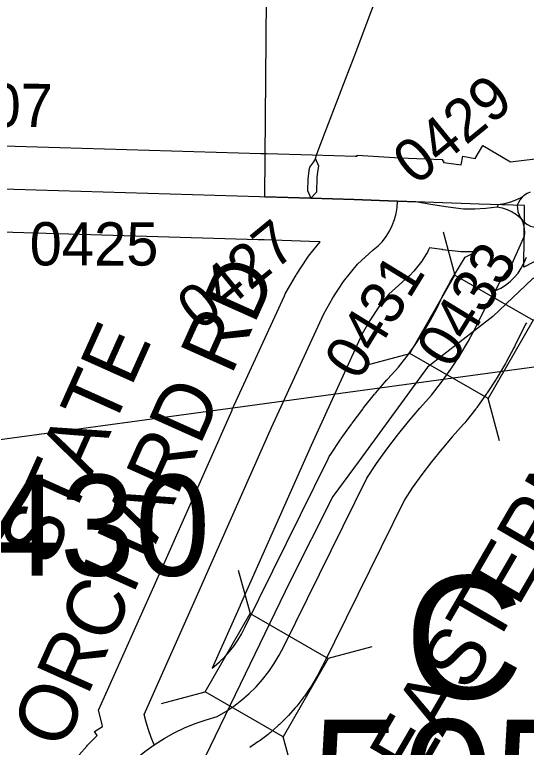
# Model space of a CAD drawing. Extents: x -132.8 to -73.3, y -60 to -26.
# Drawn here: x -119.522 to -119.168, y -51.227 to -50.719 of the extents above; entities that cross this region are included whole.
import ezdxf

# ---------------------------------------------------------------- set-up
doc = ezdxf.new("R2010")
doc.units = 0
for name, color, linetype in [('tdCoCityStreetMajor', 7, 'Continuous'), ('tdCoCityStreetMinor', 7, 'Continuous'), ('tdCoCorpBndry', 7, 'Continuous'), ('tdCoDivCarto', 7, 'Continuous'), ('tdCoHydroRiver', 7, 'Continuous'), ('tdCoSecDivCarto', 7, 'Continuous'), ('tdCoSecRdNmbr', 7, 'Continuous'), ('tdCoSecRdTxt', 7, 'Continuous'), ('tdCoSecRteBand', 7, 'Continuous'), ('tdCoSecRteCL', 7, 'Continuous'), ('tdCoStrucPriMaintName', 7, 'Continuous'), ('tdCoStrucSec', 7, 'Continuous'), ('tdCoStrucSecCoName', 7, 'Continuous'), ('tdCoStrucSecFHWANum', 7, 'Continuous'), ('tdCoSurfConc', 7, 'Continuous'), ('tdCoSurfConcUnbanded', 7, 'Continuous')]:
    doc.layers.add(name, color=color, linetype=linetype)

msp = doc.modelspace()

# ---------------------------------------------------------------- linework, layer by layer
at = {"layer": 'tdCoCityStreetMajor'}
msp.add_lwpolyline([(-119.16932, -50.89104), (-119.16756, -50.88684)], dxfattribs=at)
at = {"layer": 'tdCoCityStreetMinor'}
for points in [[(-119.31361, -50.81857), (-119.31304, -50.81621), (-119.31112, -50.81121), (-119.29285, -50.76352), (-119.29281, -50.76343), (-119.28694, -50.74789), (-119.27466, -50.71539), (-119.27263, -50.71002)], [(-119.31361, -50.81857), (-119.31511, -50.82093), (-119.31785, -50.82457), (-119.3183, -50.82693), (-119.31894, -50.83287), (-119.31926, -50.84072), (-119.31688, -50.846), (-119.31277, -50.84157), (-119.31265, -50.83185), (-119.31205, -50.82765), (-119.31133, -50.82393), (-119.31361, -50.81857)], [(-119.16492, -50.84196), (-119.16696, -50.8428), (-119.16883, -50.84395), (-119.1705, -50.84538)], [(-119.1705, -50.84538), (-119.17445, -50.84722), (-119.17854, -50.84872), (-119.18275, -50.84986), (-119.18704, -50.85064)], [(-119.1705, -50.84538), (-119.17192, -50.84706), (-119.17305, -50.84894), (-119.17387, -50.85098)], [(-119.16909, -50.86252), (-119.16855, -50.86305), (-119.1667, -50.86437), (-119.16466, -50.86539), (-119.16265, -50.86592), (-119.16058, -50.86615), (-119.1585, -50.86608), (-119.15644, -50.86572)]]:
    msp.add_lwpolyline(points, dxfattribs=at)
at = {"layer": 'tdCoCorpBndry'}
msp.add_lwpolyline([(-119.01801, -50.69835), (-119.09424, -50.78904), (-119.12473, -50.82821), (-119.1342, -50.84267), (-119.138, -50.85202), (-119.12328, -50.85247), (-119.13066, -50.8668), (-119.1493, -50.88352), (-119.16935, -50.89388), (-119.16898, -50.8511), (-119.20028, -50.8503), (-119.26934, -50.84764), (-119.28685, -50.8469), (-119.31688, -50.846), (-119.34883, -50.84504), (-119.34669, -50.59768)], dxfattribs=at)
at = {"layer": 'tdCoDivCarto'}
for points in [[(-119.17387, -50.85098), (-119.1738, -50.85325), (-119.17338, -50.85549), (-119.17262, -50.85763), (-119.17155, -50.85964)], [(-119.1713, -50.85996), (-119.17018, -50.86146), (-119.16909, -50.86252)]]:
    msp.add_lwpolyline(points, dxfattribs=at)
at = {"layer": 'tdCoHydroRiver'}
msp.add_lwpolyline([(-118.89377, -50.61904), (-118.93285, -50.66374), (-118.96984, -50.68957), (-118.98638, -50.71752), (-119.08576, -50.83317), (-119.12335, -50.88107), (-119.16337, -50.90208), (-119.19091, -50.92816), (-119.23604, -50.96323), (-119.28356, -51.02822), (-119.30158, -51.05298), (-119.33158, -51.11212), (-119.39009, -51.23362), (-119.42395, -51.31948), (-119.4984, -51.44685), (-119.56006, -51.56825), (-119.57531, -51.60728), (-119.58562, -51.63857), (-119.60062, -51.66814), (-119.70588, -51.82623), (-119.72084, -51.85423), (-119.73899, -51.88372), (-119.75228, -51.9086)], dxfattribs=at)
at = {"layer": 'tdCoSecDivCarto'}
for p, q in [((-119.17387, -50.85098), (-119.1738, -50.85325)), ((-119.1738, -50.85325), (-119.17338, -50.85549)), ((-119.17338, -50.85549), (-119.17262, -50.85763)), ((-119.17262, -50.85763), (-119.17155, -50.85964)), ((-119.1713, -50.85996), (-119.17018, -50.86146)), ((-119.17018, -50.86146), (-119.16909, -50.86252))]:
    msp.add_line(p, q, dxfattribs=at)
at = {"layer": 'tdCoSecRteBand'}
for points in [[(-119.59939, -50.80758), (-119.35156, -50.81494), (-119.35155, -50.81494), (-119.35154, -50.81494), (-119.34793, -50.81505), (-119.34756, -50.81506), (-119.31598, -50.81601), (-119.28595, -50.81692), (-119.28576, -50.81692), (-119.28558, -50.81693), (-119.28493, -50.81696), (-119.28489, -50.8163), (-119.25531, -50.81816), (-119.2257, -50.8193), (-119.22573, -50.82002), (-119.22501, -50.82007), (-119.22508, -50.8212), (-119.21776, -50.82227), (-119.2127, -50.8229), (-119.2115, -50.81682), (-119.20295, -50.8185), (-119.19771, -50.80957), (-119.1786, -50.8208), (-119.16146, -50.81885)], [(-119.47753, -51.23203), (-119.47223, -51.22603), (-119.47167, -51.2254), (-119.47107, -51.22479), (-119.46545, -51.2191), (-119.46503, -51.21869), (-119.46682, -51.21586), (-119.46132, -51.21238), (-119.46162, -51.21115), (-119.46402, -51.20122), (-119.45987, -51.19189), (-119.42076, -51.10406), (-119.37154, -50.99301), (-119.37147, -50.99284), (-119.3714, -50.99268), (-119.33528, -50.91373), (-119.33468, -50.91242), (-119.33395, -50.91117), (-119.32756, -50.90014), (-119.32719, -50.8995), (-119.32678, -50.89887), (-119.31943, -50.88753), (-119.31862, -50.88627), (-119.31768, -50.8851), (-119.31056, -50.8762), (-119.31778, -50.87598), (-119.34937, -50.87503), (-119.34974, -50.87502), (-119.35334, -50.87492), (-119.60117, -50.86756)], [(-119.38535, -51.17204), (-119.38388, -51.17092), (-119.38016, -51.16767), (-119.37665, -51.1642), (-119.37337, -51.16052), (-119.37033, -51.15664), (-119.36753, -51.15257), (-119.365, -51.14834), (-119.36243, -51.14336), (-119.30501, -51.02688), (-119.30415, -51.02515), (-119.30309, -51.02354), (-119.29634, -51.0134), (-119.29609, -51.01302), (-119.29583, -51.01265), (-119.28878, -51.00272), (-119.28852, -51.00235), (-119.28824, -51.00198), (-119.2809, -50.99227), (-119.28063, -50.9919), (-119.28034, -50.99155), (-119.27271, -50.98206), (-119.27242, -50.98171), (-119.27213, -50.98136), (-119.26421, -50.97211), (-119.26391, -50.97176), (-119.2636, -50.97143), (-119.25619, -50.96328), (-119.2504, -50.95583), (-119.24462, -50.94769), (-119.23917, -50.93933), (-119.23409, -50.93074), (-119.22942, -50.92205), (-119.2256, -50.91401), (-119.22529, -50.91336), (-119.22495, -50.91271), (-119.2204, -50.90421), (-119.22006, -50.90357), (-119.21968, -50.90295), (-119.21472, -50.89468), (-119.21007, -50.88692), (-119.20261, -50.88336), (-119.2034, -50.88336), (-119.21114, -50.88334), (-119.21296, -50.88333), (-119.21476, -50.88311), (-119.22548, -50.88178), (-119.2258, -50.88174), (-119.22611, -50.88169), (-119.23465, -50.88044), (-119.23553, -50.88222), (-119.23619, -50.88355), (-119.23699, -50.88482), (-119.2393, -50.8885), (-119.24009, -50.88976), (-119.24101, -50.89094), (-119.24367, -50.89437), (-119.24459, -50.89555), (-119.24562, -50.89663), (-119.2486, -50.89978), (-119.24963, -50.90086), (-119.25077, -50.90184), (-119.25382, -50.90447), (-119.26278, -50.91252), (-119.26989, -50.92141), (-119.27602, -50.93087), (-119.28132, -50.94001), (-119.31676, -51.01748), (-119.36591, -51.12839), (-119.36592, -51.12841), (-119.36593, -51.12844), (-119.38535, -51.17204)], [(-119.1675, -50.9326), (-119.16785, -50.93318), (-119.17171, -50.9404), (-119.17554, -50.94845), (-119.17586, -50.94913), (-119.17621, -50.94978), (-119.18153, -50.95968), (-119.18182, -50.96024), (-119.18214, -50.96078), (-119.18787, -50.97045), (-119.18819, -50.97099), (-119.18853, -50.97151), (-119.19466, -50.98093), (-119.195, -50.98146), (-119.19537, -50.98197), (-119.20188, -50.99113), (-119.20225, -50.99164), (-119.20263, -50.99213), (-119.20953, -51.00101), (-119.21024, -51.00193), (-119.21103, -51.0028), (-119.21892, -51.01147), (-119.22625, -51.02003), (-119.23331, -51.02881), (-119.24011, -51.0378), (-119.24663, -51.04699), (-119.25205, -51.05515), (-119.30873, -51.17014), (-119.30886, -51.17039), (-119.30898, -51.17064), (-119.31211, -51.1767), (-119.31255, -51.17754), (-119.31303, -51.17835), (-119.31653, -51.1842), (-119.31702, -51.18501), (-119.31755, -51.18578), (-119.32142, -51.19141), (-119.32195, -51.19218), (-119.32253, -51.19293), (-119.32674, -51.19829), (-119.32732, -51.19903), (-119.32795, -51.19974), (-119.33249, -51.20483), (-119.33312, -51.20553), (-119.33379, -51.2062), (-119.33864, -51.21099), (-119.33931, -51.21166), (-119.34002, -51.21228), (-119.34516, -51.21676), (-119.34587, -51.21738), (-119.34662, -51.21795), (-119.35203, -51.2221), (-119.35278, -51.22268), (-119.35356, -51.2232), (-119.35923, -51.22701)]]:
    msp.add_lwpolyline(points, dxfattribs=at)
at = {"layer": 'tdCoSecRteCL'}
msp.add_line((-119.18704, -50.85064), (-119.18788, -50.85205), dxfattribs=at)
for points in [[(-119.68916, -50.83495), (-119.6099, -50.83728), (-119.60028, -50.83757), (-119.35245, -50.84493), (-119.34883, -50.84504), (-119.34846, -50.84505), (-119.31688, -50.846), (-119.28685, -50.8469), (-119.26934, -50.84764), (-119.25683, -50.84812)], [(-119.42543, -51.22516), (-119.42763, -51.22005), (-119.42954, -51.21482), (-119.43115, -51.2095), (-119.43246, -51.2041), (-119.39334, -51.11623), (-119.34412, -51.00516), (-119.308, -50.92621), (-119.30161, -50.91519), (-119.29425, -50.90384), (-119.28467, -50.89185), (-119.27364, -50.88194), (-119.27035, -50.87911), (-119.26736, -50.87597), (-119.2647, -50.87254), (-119.2624, -50.86887), (-119.26047, -50.86498), (-119.25893, -50.86092), (-119.25781, -50.85673), (-119.25711, -50.85245), (-119.25683, -50.84812)], [(-119.25683, -50.84812), (-119.24312, -50.84865), (-119.2392, -50.84931), (-119.23247, -50.85044), (-119.22178, -50.852), (-119.21106, -50.85334), (-119.20331, -50.85336), (-119.19557, -50.85293), (-119.18788, -50.85205)], [(-119.18788, -50.85205), (-119.18429, -50.85276), (-119.18082, -50.85389), (-119.1775, -50.85543), (-119.1744, -50.85736), (-119.17155, -50.85964)], [(-119.17387, -50.85098), (-119.1738, -50.85325), (-119.17338, -50.85549), (-119.17262, -50.85763), (-119.17155, -50.85964)], [(-119.17155, -50.85964), (-119.17036, -50.86202), (-119.16952, -50.86454), (-119.16903, -50.86715), (-119.16891, -50.86981), (-119.16916, -50.87245), (-119.17847, -50.89366), (-119.18164, -50.8974), (-119.18447, -50.90141), (-119.18693, -50.90566), (-119.18899, -50.91011)], [(-119.17155, -50.85964), (-119.1713, -50.85996), (-119.17018, -50.86146), (-119.16909, -50.86252)], [(-119.18899, -50.91011), (-119.18538, -50.90838), (-119.18197, -50.90628), (-119.1788, -50.90381), (-119.17593, -50.90102), (-119.17337, -50.89794), (-119.17116, -50.8946), (-119.16932, -50.89104)], [(-119.42543, -51.22516), (-119.41867, -51.22087), (-119.41167, -51.21698), (-119.40447, -51.21349), (-119.39708, -51.21042), (-119.38953, -51.20776), (-119.38184, -51.20554), (-119.37595, -51.2021), (-119.37029, -51.1983), (-119.36488, -51.19415), (-119.35973, -51.18967), (-119.35489, -51.18487), (-119.35035, -51.17978), (-119.34614, -51.17441), (-119.34227, -51.16879), (-119.33877, -51.16294), (-119.33564, -51.15688), (-119.2781, -51.04015), (-119.27136, -51.03001), (-119.26431, -51.02007), (-119.25697, -51.01036), (-119.24933, -51.00087), (-119.24141, -50.99162), (-119.23322, -50.98261), (-119.22633, -50.97373), (-119.21981, -50.96458), (-119.21368, -50.95516), (-119.20796, -50.94549), (-119.20264, -50.93559), (-119.1985, -50.92688), (-119.19395, -50.91838), (-119.18899, -50.91011)], [(-119.7693, -51.82685), (-119.76012, -51.81191), (-119.73001, -51.76287), (-119.70546, -51.72289), (-119.63914, -51.61406), (-119.59854, -51.54086), (-119.58902, -51.52162), (-119.57559, -51.4946), (-119.56347, -51.47021), (-119.52902, -51.40103), (-119.51113, -51.36542), (-119.49834, -51.33998), (-119.48885, -51.32064), (-119.48711, -51.31708), (-119.48702, -51.3169), (-119.48511, -51.313), (-119.46494, -51.27189), (-119.45504, -51.25189), (-119.44974, -51.24589), (-119.44411, -51.2402), (-119.43817, -51.23483), (-119.43194, -51.22981), (-119.42543, -51.22516)]]:
    msp.add_lwpolyline(points, dxfattribs=at)
at = {"layer": 'tdCoStrucPriMaintName'}
msp.add_line((-119.01171, -50.94258), (-122.36402, -51.39975), dxfattribs=at)
msp.add_line((-119.01171, -50.94258), (-122.36402, -51.39975), dxfattribs=at)
msp.add_line((-119.01171, -50.94258), (-122.36402, -51.39975), dxfattribs=at)
at = {"layer": 'tdCoStrucSec'}
for points in [[(-119.22529, -50.86928), (-119.21714, -50.89948), (-119.1629, -50.93067)], [(-119.27852, -50.96187), (-119.24832, -50.95372), (-119.21714, -50.89948)], [(-119.1327, -50.92252), (-119.1629, -50.93067), (-119.19409, -50.9849)], [(-119.18611, -51.01445), (-119.19409, -50.9849), (-119.24832, -50.95372)], [(-119.36723, -51.10398), (-119.35908, -51.13418), (-119.30485, -51.16537)], [(-119.42046, -51.19657), (-119.39027, -51.18842), (-119.35908, -51.13418)], [(-119.27465, -51.15722), (-119.30485, -51.16537), (-119.33603, -51.2196)], [(-119.32806, -51.24915), (-119.33603, -51.2196), (-119.39027, -51.18842)]]:
    msp.add_lwpolyline(points, dxfattribs=at)
at = {"layer": 'tdCoSurfConc'}
msp.add_line((-119.18704, -50.85064), (-119.18788, -50.85205), dxfattribs=at)
for points in [[(-120.19296, -50.82218), (-120.06447, -50.82499), (-119.93608, -50.8278), (-119.93545, -50.82782), (-119.91989, -50.82816), (-119.68916, -50.83495), (-119.6099, -50.83728), (-119.60028, -50.83757), (-119.35245, -50.84493), (-119.34883, -50.84504), (-119.34846, -50.84505), (-119.31688, -50.846), (-119.28685, -50.8469), (-119.26934, -50.84764), (-119.25683, -50.84812)], [(-119.42543, -51.22516), (-119.42763, -51.22005), (-119.42954, -51.21482), (-119.43115, -51.2095), (-119.43246, -51.2041), (-119.39334, -51.11623), (-119.34412, -51.00516), (-119.308, -50.92621), (-119.30161, -50.91519), (-119.29425, -50.90384), (-119.28467, -50.89185), (-119.27364, -50.88194), (-119.27035, -50.87911), (-119.26736, -50.87597), (-119.2647, -50.87254), (-119.2624, -50.86887), (-119.26047, -50.86498), (-119.25893, -50.86092), (-119.25781, -50.85673), (-119.25711, -50.85245), (-119.25683, -50.84812)], [(-119.25683, -50.84812), (-119.24312, -50.84865), (-119.2392, -50.84931), (-119.23247, -50.85044), (-119.22178, -50.852), (-119.21106, -50.85334), (-119.20331, -50.85336), (-119.19557, -50.85293), (-119.18788, -50.85205)], [(-119.18788, -50.85205), (-119.18429, -50.85276), (-119.18082, -50.85389), (-119.1775, -50.85543), (-119.1744, -50.85736), (-119.17155, -50.85964), (-119.1713, -50.85996), (-119.17018, -50.86146), (-119.16909, -50.86252)], [(-119.42543, -51.22516), (-119.41867, -51.22087), (-119.41167, -51.21698), (-119.40447, -51.21349), (-119.39708, -51.21042), (-119.38953, -51.20776), (-119.38184, -51.20554), (-119.37595, -51.2021), (-119.37029, -51.1983), (-119.36488, -51.19415), (-119.35973, -51.18967), (-119.35489, -51.18487), (-119.35035, -51.17978), (-119.34614, -51.17441), (-119.34227, -51.16879), (-119.33877, -51.16294), (-119.33564, -51.15688), (-119.2781, -51.04015), (-119.27136, -51.03001), (-119.26431, -51.02007), (-119.25697, -51.01036), (-119.24933, -51.00087), (-119.24141, -50.99162), (-119.23322, -50.98261), (-119.22633, -50.97373), (-119.21981, -50.96458), (-119.21368, -50.95516), (-119.20796, -50.94549), (-119.20264, -50.93559), (-119.1985, -50.92688), (-119.19395, -50.91838), (-119.18899, -50.91011), (-119.18538, -50.90838), (-119.18197, -50.90628), (-119.1788, -50.90381), (-119.17593, -50.90102), (-119.17337, -50.89794), (-119.17116, -50.8946), (-119.16932, -50.89104)], [(-119.48511, -51.313), (-119.46494, -51.27189), (-119.45504, -51.25189), (-119.44974, -51.24589), (-119.44411, -51.2402), (-119.43817, -51.23483), (-119.43194, -51.22981), (-119.42543, -51.22516)]]:
    msp.add_lwpolyline(points, dxfattribs=at)
at = {"layer": 'tdCoSurfConcUnbanded'}
msp.add_lwpolyline([(-119.17387, -50.85098), (-119.1738, -50.85325), (-119.17338, -50.85549), (-119.17262, -50.85763), (-119.17155, -50.85964), (-119.17036, -50.86202), (-119.16952, -50.86454), (-119.16903, -50.86715), (-119.16891, -50.86981), (-119.16916, -50.87245), (-119.17847, -50.89366), (-119.18164, -50.8974), (-119.18447, -50.90141), (-119.18693, -50.90566), (-119.18899, -50.91011)], dxfattribs=at)

# ---------------------------------------------------------------- texts
at = {"layer": 'tdCoSecRdNmbr'}
for s, height, rotation, p in [('0429', 0.03, 39.2913, (-119.24411, -50.83793)), ('0407', 0.03, 359.9107, (-119.58486, -50.7966)), ('0425', 0.03, 359.9107, (-119.51182, -50.89266)), ('0427', 0.03, 39.2913, (-119.39374, -50.93883)), ('0433', 0.03, 58.4456, (-119.21985, -50.96547)), ('0431', 0.03, 58.4456, (-119.28374, -50.9737)), ('0430', 0.07, 359.911, (-119.595, -51.10761))]:
    msp.add_text(s, height=height, rotation=rotation, dxfattribs=at).set_placement(p)
at = {"layer": 'tdCoSecRdTxt'}
for s, rotation, p in [('EASTERN HILLS', 59.8743, (-119.24364, -51.25109)), ('ORCHARD RD', 65.8492, (-119.48882, -51.22987)), ('STATE', 65.8492, (-119.49745, -51.10246))]:
    msp.add_text(s, height=0.04, rotation=rotation, dxfattribs=at).set_placement(p)
at = {"layer": 'tdCoStrucSecCoName'}
msp.add_text('CB 69', height=0.085, dxfattribs=at).set_placement((-119.25179, -51.19302))
at = {"layer": 'tdCoStrucSecFHWANum'}
msp.add_text('505675', height=0.085, dxfattribs=at).set_placement((-119.31693, -51.29269))

doc.saveas('drawing.dxf')
